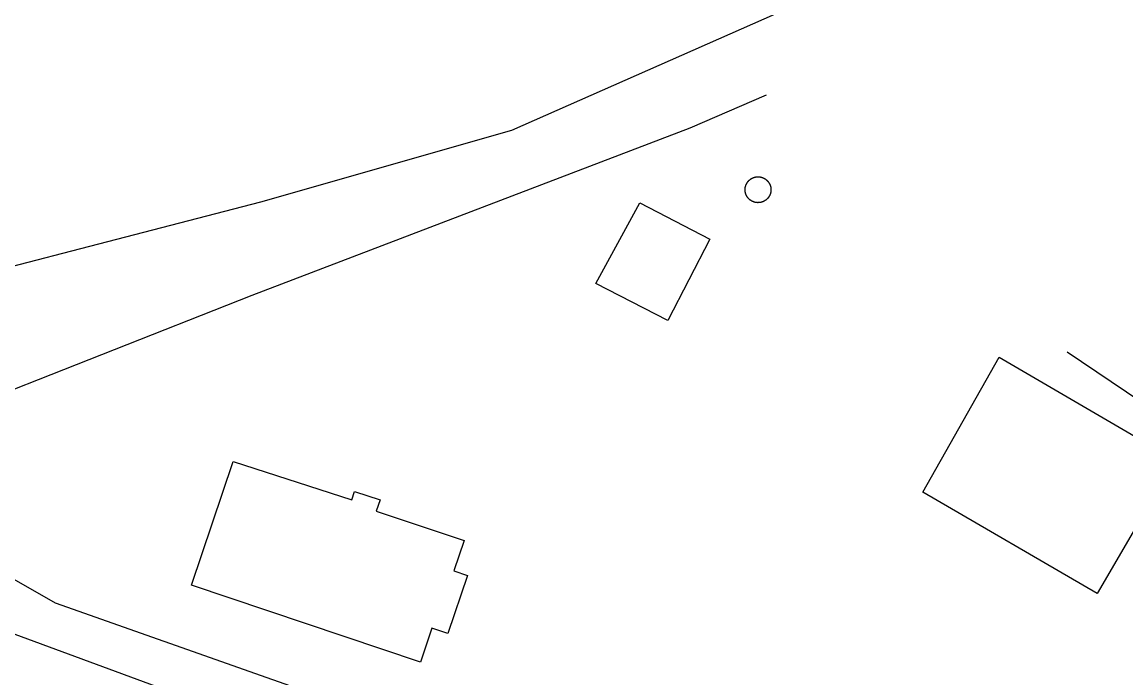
# Model space of a CAD drawing. Extents: x 3568792 to 3606828, y 529143 to 554785.
# Drawn here: x 3575107.8 to 3575535.6, y 543743.5 to 543997.9 of the extents above; entities that cross this region are included whole.
import ezdxf

# ---------------------------------------------------------------- set-up
doc = ezdxf.new("R2010")
doc.units = 0
for name, color, linetype in [('V-BLDG-OTLN', 7, 'Continuous'), ('V-DOMW-TANK', 7, 'Continuous'), ('V-ROAD-CNTR', 7, 'Continuous'), ('V-SITE-OTLN', 7, 'Continuous'), ('V-UTIL-LINE', 7, 'Continuous')]:
    doc.layers.add(name, color=color, linetype=linetype)

msp = doc.modelspace()

# ---------------------------------------------------------------- linework, layer by layer
at = {"layer": 'V-BLDG-OTLN'}
for points in [[(3575347.19, 543927.78), (3575374.36, 543913.74), (3575358.03, 543882.14), (3575330.14, 543896.55)], [(3575486.46, 543867.89), (3575554.67, 543828.16), (3575524.43, 543776.23), (3575456.82, 543815.61)], [(3575189.53, 543827.48), (3575235.54, 543812.67), (3575236.62, 543815.8), (3575246.5, 543812.61), (3575245.04, 543808.25), (3575279.12, 543796.81), (3575275.16, 543785.03), (3575280.37, 543783.27), (3575272.82, 543760.77), (3575266.57, 543762.87), (3575262.15, 543749.71), (3575173.42, 543779.5)]]:
    msp.add_lwpolyline(points, close=True, dxfattribs=at)
at = {"layer": 'V-DOMW-TANK'}
for points in [[(3575390.29, 543928.67), (3575390.21, 543928.72), (3575390.14, 543928.77), (3575390.07, 543928.82), (3575390, 543928.87), (3575389.93, 543928.92), (3575389.86, 543928.97), (3575389.79, 543929.03), (3575389.72, 543929.08), (3575389.66, 543929.14), (3575389.59, 543929.2), (3575389.53, 543929.26), (3575389.47, 543929.32), (3575389.4, 543929.39), (3575389.34, 543929.45), (3575389.28, 543929.51), (3575389.23, 543929.58), (3575389.17, 543929.64), (3575389.11, 543929.71), (3575389.06, 543929.78), (3575389, 543929.85), (3575388.95, 543929.92), (3575388.9, 543929.99), (3575388.85, 543930.06), (3575388.8, 543930.14), (3575388.75, 543930.21), (3575388.71, 543930.28), (3575388.66, 543930.36), (3575388.62, 543930.44), (3575388.58, 543930.51), (3575388.54, 543930.59), (3575388.5, 543930.67), (3575388.46, 543930.75), (3575388.42, 543930.82), (3575388.39, 543930.9), (3575388.35, 543930.98), (3575388.32, 543931.07), (3575388.29, 543931.15), (3575388.26, 543931.23), (3575388.23, 543931.31), (3575388.2, 543931.4), (3575388.18, 543931.48), (3575388.16, 543931.57), (3575388.14, 543931.65), (3575388.11, 543931.73), (3575388.09, 543931.82), (3575388.08, 543931.91), (3575388.06, 543931.99), (3575388.04, 543932.08), (3575388.03, 543932.17), (3575388.02, 543932.25), (3575388.01, 543932.34), (3575388, 543932.43), (3575387.99, 543932.51), (3575387.99, 543932.6), (3575387.98, 543932.69), (3575387.98, 543932.78), (3575387.98, 543932.86), (3575387.98, 543932.95), (3575387.98, 543933.04), (3575387.98, 543933.13), (3575387.99, 543933.21), (3575388, 543933.3), (3575388, 543933.39), (3575388.01, 543933.47), (3575388.02, 543933.56), (3575388.04, 543933.65), (3575388.05, 543933.73), (3575388.06, 543933.82), (3575388.08, 543933.91), (3575388.1, 543933.99), (3575388.12, 543934.08), (3575388.14, 543934.16), (3575388.17, 543934.24), (3575388.19, 543934.33), (3575388.22, 543934.41), (3575388.24, 543934.5), (3575388.27, 543934.58), (3575388.3, 543934.66), (3575388.33, 543934.74), (3575388.37, 543934.82), (3575388.4, 543934.91), (3575388.44, 543934.98), (3575388.48, 543935.06), (3575388.51, 543935.14), (3575388.55, 543935.22), (3575388.6, 543935.3), (3575388.64, 543935.37), (3575388.68, 543935.45), (3575388.73, 543935.52), (3575388.77, 543935.6), (3575388.82, 543935.67), (3575388.87, 543935.74), (3575388.92, 543935.82), (3575388.97, 543935.88), (3575389.03, 543935.96), (3575389.08, 543936.03), (3575389.13, 543936.09), (3575389.19, 543936.16), (3575389.25, 543936.23), (3575389.31, 543936.29)], [(3575389.31, 543936.29), (3575389.37, 543936.35), (3575389.43, 543936.42), (3575389.49, 543936.48), (3575389.55, 543936.54), (3575389.62, 543936.6), (3575389.68, 543936.66), (3575389.75, 543936.71), (3575389.82, 543936.77), (3575389.89, 543936.82), (3575389.96, 543936.88), (3575390.02, 543936.93), (3575390.1, 543936.98), (3575390.17, 543937.03), (3575390.24, 543937.08), (3575390.31, 543937.13), (3575390.39, 543937.18), (3575390.46, 543937.22), (3575390.54, 543937.26), (3575390.62, 543937.31), (3575390.69, 543937.35), (3575390.77, 543937.39), (3575390.85, 543937.42), (3575390.93, 543937.46), (3575391.01, 543937.49), (3575391.09, 543937.53), (3575391.17, 543937.56), (3575391.25, 543937.59), (3575391.34, 543937.62), (3575391.42, 543937.65), (3575391.5, 543937.68), (3575391.59, 543937.7), (3575391.67, 543937.73), (3575391.76, 543937.75), (3575391.84, 543937.77), (3575391.93, 543937.79), (3575392.01, 543937.81), (3575392.1, 543937.83), (3575392.18, 543937.84), (3575392.27, 543937.85), (3575392.36, 543937.86), (3575392.44, 543937.88), (3575392.53, 543937.89), (3575392.62, 543937.89), (3575392.7, 543937.9), (3575392.79, 543937.9), (3575392.88, 543937.9), (3575392.97, 543937.91), (3575393.06, 543937.9), (3575393.14, 543937.9), (3575393.23, 543937.9), (3575393.32, 543937.9), (3575393.4, 543937.89), (3575393.49, 543937.88), (3575393.58, 543937.87), (3575393.67, 543937.86), (3575393.75, 543937.85), (3575393.84, 543937.83), (3575393.93, 543937.82), (3575394.01, 543937.8), (3575394.1, 543937.78), (3575394.18, 543937.76), (3575394.27, 543937.74), (3575394.35, 543937.72), (3575394.44, 543937.69), (3575394.52, 543937.67), (3575394.6, 543937.64), (3575394.68, 543937.61), (3575394.77, 543937.58), (3575394.85, 543937.55), (3575394.93, 543937.52), (3575395.01, 543937.48), (3575395.09, 543937.45), (3575395.17, 543937.41), (3575395.25, 543937.37), (3575395.33, 543937.33), (3575395.4, 543937.29), (3575395.48, 543937.25), (3575395.56, 543937.2), (3575395.63, 543937.16), (3575395.7, 543937.11), (3575395.78, 543937.06), (3575395.85, 543937.01), (3575395.92, 543936.96), (3575395.99, 543936.91), (3575396.06, 543936.86), (3575396.13, 543936.8), (3575396.2, 543936.75), (3575396.27, 543936.69), (3575396.33, 543936.63), (3575396.4, 543936.57), (3575396.46, 543936.52), (3575396.52, 543936.45), (3575396.58, 543936.39), (3575396.64, 543936.33), (3575396.7, 543936.27), (3575396.76, 543936.2), (3575396.82, 543936.13), (3575396.88, 543936.07), (3575396.93, 543936), (3575396.98, 543935.93)], [(3575396.98, 543935.93), (3575397.04, 543935.86), (3575397.09, 543935.79), (3575397.14, 543935.72), (3575397.19, 543935.64), (3575397.23, 543935.57), (3575397.28, 543935.49), (3575397.32, 543935.42), (3575397.37, 543935.34), (3575397.41, 543935.27), (3575397.45, 543935.19), (3575397.49, 543935.11), (3575397.53, 543935.03), (3575397.57, 543934.95), (3575397.6, 543934.87), (3575397.64, 543934.79), (3575397.67, 543934.71), (3575397.7, 543934.63), (3575397.73, 543934.55), (3575397.76, 543934.46), (3575397.78, 543934.38), (3575397.81, 543934.3), (3575397.83, 543934.21), (3575397.85, 543934.12), (3575397.88, 543934.04), (3575397.9, 543933.96), (3575397.91, 543933.87), (3575397.93, 543933.79), (3575397.95, 543933.7), (3575397.96, 543933.61), (3575397.97, 543933.53), (3575397.98, 543933.44), (3575397.99, 543933.35), (3575398, 543933.27), (3575398, 543933.18), (3575398.01, 543933.09), (3575398.01, 543933), (3575398.01, 543932.92), (3575398.01, 543932.83), (3575398.01, 543932.74), (3575398, 543932.65), (3575398, 543932.56), (3575397.99, 543932.48), (3575397.99, 543932.39), (3575397.98, 543932.3), (3575397.96, 543932.22), (3575397.96, 543932.13), (3575397.94, 543932.04), (3575397.92, 543931.96), (3575397.91, 543931.87), (3575397.89, 543931.79), (3575397.87, 543931.7), (3575397.85, 543931.62), (3575397.82, 543931.53), (3575397.8, 543931.45), (3575397.77, 543931.36), (3575397.75, 543931.28), (3575397.72, 543931.2), (3575397.69, 543931.12), (3575397.65, 543931.04), (3575397.62, 543930.95)], [(3575397.62, 543930.95), (3575397.59, 543930.87), (3575397.55, 543930.79), (3575397.52, 543930.71), (3575397.48, 543930.64), (3575397.44, 543930.56), (3575397.39, 543930.48), (3575397.35, 543930.4), (3575397.31, 543930.33), (3575397.26, 543930.25), (3575397.22, 543930.18), (3575397.17, 543930.11), (3575397.12, 543930.03), (3575397.07, 543929.96), (3575397.02, 543929.89), (3575396.96, 543929.82), (3575396.91, 543929.75), (3575396.85, 543929.69), (3575396.8, 543929.62), (3575396.74, 543929.55), (3575396.68, 543929.49), (3575396.62, 543929.42), (3575396.56, 543929.36), (3575396.5, 543929.3), (3575396.44, 543929.24), (3575396.37, 543929.18), (3575396.3, 543929.12), (3575396.24, 543929.06), (3575396.17, 543929.01), (3575396.1, 543928.95), (3575396.03, 543928.9), (3575395.96, 543928.85), (3575395.89, 543928.8), (3575395.82, 543928.74), (3575395.75, 543928.7), (3575395.68, 543928.65), (3575395.6, 543928.6), (3575395.53, 543928.56), (3575395.45, 543928.52), (3575395.37, 543928.47), (3575395.29, 543928.43), (3575395.22, 543928.39), (3575395.14, 543928.35), (3575395.06, 543928.32), (3575394.98, 543928.28), (3575394.9, 543928.25), (3575394.82, 543928.22), (3575394.73, 543928.18), (3575394.65, 543928.16), (3575394.57, 543928.13), (3575394.49, 543928.1), (3575394.4, 543928.07), (3575394.32, 543928.05), (3575394.23, 543928.03), (3575394.15, 543928.01), (3575394.06, 543927.99), (3575393.98, 543927.97), (3575393.89, 543927.95), (3575393.81, 543927.94), (3575393.72, 543927.93), (3575393.63, 543927.91), (3575393.55, 543927.9), (3575393.46, 543927.9), (3575393.37, 543927.89), (3575393.28, 543927.88), (3575393.2, 543927.88), (3575393.11, 543927.88), (3575393.02, 543927.87), (3575392.93, 543927.87), (3575392.85, 543927.88), (3575392.76, 543927.88), (3575392.67, 543927.88), (3575392.58, 543927.89), (3575392.5, 543927.9), (3575392.41, 543927.91), (3575392.32, 543927.92), (3575392.23, 543927.93), (3575392.15, 543927.94), (3575392.06, 543927.96), (3575391.98, 543927.98), (3575391.89, 543927.99), (3575391.81, 543928.02), (3575391.72, 543928.04), (3575391.64, 543928.06), (3575391.55, 543928.08), (3575391.47, 543928.11), (3575391.39, 543928.14), (3575391.31, 543928.17), (3575391.22, 543928.2), (3575391.14, 543928.23), (3575391.06, 543928.26), (3575390.98, 543928.3), (3575390.9, 543928.33), (3575390.82, 543928.37), (3575390.74, 543928.41), (3575390.66, 543928.45), (3575390.59, 543928.49), (3575390.51, 543928.53), (3575390.43, 543928.57), (3575390.36, 543928.62), (3575390.29, 543928.67)]]:
    msp.add_lwpolyline(points, dxfattribs=at)
at = {"layer": 'V-ROAD-CNTR'}
msp.add_lwpolyline([(3574275.99, 544424.31), (3574382.11, 544349.86), (3574429.85, 544318.34), (3574463.82, 544293.49), (3574498.77, 544266.78), (3574539.58, 544231.79), (3574589.51, 544189.09), (3574917.21, 543897.99), (3574940.3, 543876.59), (3574957.62, 543860.65), (3574986.38, 543837.53), (3575014.66, 543814.86), (3575027.12, 543804.88), (3575046.28, 543789.93), (3575072.49, 543774.71), (3575091.49, 543765.38), (3575186.22, 543730.47), (3575542.58, 543608.46)], dxfattribs=at)
at = {"layer": 'V-SITE-OTLN'}
msp.add_lwpolyline([(3577019.93, 542441.12), (3576823.41, 542760.84), (3576805.05, 542790.7), (3576458.33, 543063.76), (3576301.56, 543172.38), (3576264.85, 543198.76), (3576259.54, 543202.57), (3576140.95, 543281.61), (3576067.97, 543330.24), (3575856.22, 543477.61), (3575678.21, 543582.74), (3575624.79, 543609.7), (3575587.48, 543624.82), (3575515, 543644.56), (3575329.16, 543698.95), (3575120.75, 543772.5), (3575022.49, 543828.68), (3574862.4, 543966.81), (3574643.66, 544173.69), (3574448.81, 544327.81), (3574314.8, 544438.85), (3574104.2, 544568.84), (3573862.5, 544722.56), (3573643.31, 544865.27)], dxfattribs=at)
at = {"layer": 'V-UTIL-LINE'}
for points in [[(3575036.77, 543885.79), (3575200.26, 543928.18), (3575297.62, 543955.94), (3575443.65, 544020.67), (3575518.94, 544090.81), (3575571.52, 544140.67), (3575593.42, 544162.95), (3575608.34, 544155.85), (3575622.98, 544180.47), (3575623.35, 544184.49), (3575718.18, 544133.11), (3575720.26, 544125.1), (3575733.97, 544117.99), (3575748.57, 544148.23), (3575790.95, 544124.51), (3575871.68, 544261.76), (3575901.35, 544313.43)], [(3575790.95, 544124.51), (3575739.09, 544038.11), (3575707.46, 544026.99), (3575629.89, 543895.78), (3575589.15, 543823.13), (3575552.83, 543842.9), (3575512.83, 543869.86)], [(3575011.42, 543829.49), (3575022.06, 543823.01), (3575196.96, 543892.01), (3575366.69, 543956.94), (3575396.3, 543969.65)]]:
    msp.add_lwpolyline(points, dxfattribs=at)

doc.saveas('drawing.dxf')
